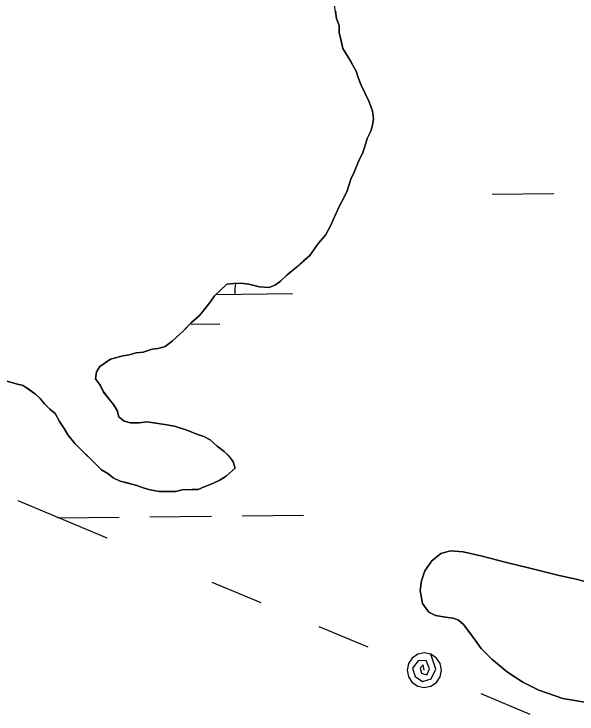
# Model space of a CAD drawing. Extents: x 3734862 to 3772949, y 391520 to 417239.
# Drawn here: x 3757653.3 to 3757946.4, y 413464.5 to 413829 of the extents above; entities that cross this region are included whole.
import ezdxf

# ---------------------------------------------------------------- set-up
doc = ezdxf.new("R2010")
doc.units = 0
for name, color, linetype in [('V-TOPO-SHOR', 7, 'Continuous'), ('V-UTIL-LINE', 7, 'Continuous'), ('V-WETL-SWMP', 7, 'Continuous')]:
    doc.layers.add(name, color=color, linetype=linetype)

msp = doc.modelspace()

# ---------------------------------------------------------------- linework, layer by layer
at = {"layer": 'V-TOPO-SHOR'}
for points in [[(3757820.6920000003, 413830.43), (3757821.1750000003, 413826.749), (3757822.58, 413823.075), (3757822.605, 413819.393), (3757823.551, 413815.256), (3757824.497, 413811.119), (3757827.291, 413806.534), (3757829.1520000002, 413803.324), (3757831.481, 413799.196), (3757832.421, 413795.978), (3757833.826, 413792.306), (3757836.156, 413787.716), (3757838.024, 413783.586), (3757839.898, 413778.53500000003), (3757840.386, 413774.39400000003), (3757839.9450000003, 413771.17100000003), (3757839.046, 413767.941), (3757837.23, 413764.246), (3757835.876, 413760.09500000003), (3757834.975, 413756.867), (3757832.703, 413752.249), (3757830.436, 413746.711), (3757828.62, 413743.017), (3757826.815, 413737.02), (3757824.9990000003, 413733.328), (3757822.724, 413729.168)], [(3757822.724, 413729.168), (3757820.909, 413725.015), (3757819.549, 413721.783), (3757818.185, 413719.012), (3757815.457, 413713.931), (3757811.802, 413709.766), (3757809.52, 413706.528), (3757807.239, 413703.292), (3757804.036, 413700.509), (3757800.3740000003, 413697.262), (3757795.338, 413693.087), (3757792.1350000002, 413689.84500000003), (3757789.384, 413687.985), (3757786.173, 413686.582), (3757781.1040000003, 413687.01), (3757775.572, 413688.356), (3757771.427, 413688.79000000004), (3757767.745, 413688.765), (3757764.065, 413688.282), (3757757.659, 413682.257)], [(3757757.659, 413682.257), (3757755.377, 413679.021), (3757752.182, 413674.855), (3757749.899, 413672.08), (3757745.7800000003, 413668.369), (3757743.4930000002, 413666.053), (3757741.207, 413663.739), (3757738.002, 413660.956), (3757735.714, 413658.639), (3757732.0500000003, 413655.854), (3757728.3740000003, 413654.91000000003), (3757725.1550000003, 413654.429), (3757720.561, 413653.017), (3757716.881, 413652.532), (3757713.205, 413651.59), (3757709.985, 413651.109), (3757706.77, 413650.167), (3757703.552, 413649.22500000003), (3757700.802, 413647.365), (3757698.054, 413645.507), (3757696.2290000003, 413642.732), (3757695.793, 413639.048), (3757698.115, 413635.841), (3757699.981, 413632.17100000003), (3757702.764, 413628.505), (3757705.0840000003, 413625.759), (3757706.946, 413622.547), (3757707.8880000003, 413619.332), (3757710.665, 413617.048), (3757713.893, 413616.147), (3757718.497, 413616.17600000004), (3757722.636, 413616.663), (3757725.861, 413616.22500000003), (3757731.852, 413615.342), (3757736.921, 413614.456), (3757743.841, 413612.199), (3757747.994, 413610.382), (3757752.145, 413609.028), (3757755.379, 413607.208), (3757759.0840000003, 413604.011), (3757762.785, 413601.273), (3757765.5640000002, 413598.526), (3757767.421, 413595.778), (3757768.363, 413592.561), (3757763.786, 413588.389), (3757760.12, 413586.064), (3757755.989, 413584.196), (3757752.315, 413582.792), (3757749.102, 413581.389), (3757745.881, 413581.368), (3757740.816, 413581.335), (3757737.6, 413580.395), (3757733.918, 413580.371), (3757728.853, 413580.338), (3757724.245, 413581.229), (3757721.018, 413582.128), (3757717.325, 413583.48600000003), (3757712.252, 413584.835), (3757708.566, 413585.732), (3757704.869, 413587.549), (3757702.094, 413589.833), (3757698.861, 413591.653), (3757695.154, 413595.313), (3757692.3740000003, 413598.055), (3757688.668, 413601.715), (3757684.963, 413605.375), (3757681.25, 413609.952), (3757679.386, 413613.163), (3757677.062, 413616.831), (3757674.733, 413620.958), (3757671.958, 413623.244), (3757669.179, 413625.988), (3757666.858, 413628.734), (3757664.542, 413631.022), (3757661.304, 413633.30100000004), (3757658.068, 413635.583), (3757654.38, 413636.48), (3757649.768, 413637.832)], [(3757952.421, 413470.279), (3757939.089, 413472.544), (3757926.623, 413476.869), (3757918.271, 413481.125), (3757910.304, 413486.26300000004), (3757902.034, 413493.16500000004), (3757896.515, 413498.613), (3757891.1780000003, 413506.119), (3757887.328, 413511.08900000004), (3757884.7660000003, 413513.325), (3757882.017, 413514.384), (3757877.901, 413514.945), (3757872.705, 413515.892), (3757869.264, 413517.632), (3757865.9080000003, 413522.017), (3757864.687, 413528.866), (3757865.537, 413533.867), (3757867.167, 413539.067), (3757870.757, 413544.281), (3757875.531, 413548.129), (3757880.518, 413549.436), (3757887.18, 413548.891), (3757896.988, 413546.702), (3757908.957, 413543.64400000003), (3757921.218, 413540.689), (3757937.108, 413536.578), (3757946.034, 413534.678), (3757958.688, 413531.43)]]:
    msp.add_lwpolyline(points, dxfattribs=at)
at = {"layer": 'V-UTIL-LINE'}
for points in [[(3757655.219, 413575.74), (3757701.6550000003, 413556.188)], [(3757756.286, 413533.185), (3757781.877, 413522.574)], [(3757811.984, 413510.09), (3757837.575, 413499.479)], [(3757866.929, 413487.308), (3757866.323, 413490.12), (3757864.741, 413488.414), (3757865.387, 413485.745), (3757868.199, 413484.93), (3757869.648, 413488.003), (3757867.9620000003, 413492.378), (3757863.698, 413492.221), (3757860.707, 413488.386), (3757862.244, 413484.074), (3757865.904, 413481.506), (3757870.5160000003, 413482.919), (3757872.919, 413487.873), (3757870.376, 413495.621), (3757866.933, 413496.308), (3757863.488, 413495.624), (3757860.5670000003, 413493.674), (3757858.616, 413490.755), (3757857.929, 413487.311), (3757858.613, 413483.867), (3757860.563, 413480.946), (3757863.4820000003, 413478.994), (3757866.926, 413478.308), (3757870.37, 413478.992), (3757873.291, 413480.942), (3757875.2430000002, 413483.86100000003), (3757875.929, 413487.304), (3757875.245, 413490.749), (3757873.295, 413493.67), (3757870.376, 413495.621)], [(3757896.284, 413475.136), (3757921.875, 413464.525)]]:
    msp.add_lwpolyline(points, dxfattribs=at)
at = {"layer": 'V-WETL-SWMP'}
for p, q in [((3757821.1749666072, 413826.7490151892), (3757820.209966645, 413833.648015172)), ((3757822.5799665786, 413823.0750152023), (3757821.1749666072, 413826.7490151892)), ((3757822.603966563, 413819.39301520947), (3757822.5799665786, 413823.0750152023)), ((3757824.49796651, 413811.11901523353), (3757822.603966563, 413819.39301520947)), ((3757827.289966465, 413806.534015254), (3757824.49796651, 413811.11901523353)), ((3757831.479966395, 413799.19601528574), (3757827.289966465, 413806.534015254)), ((3757832.4209663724, 413795.979015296), (3757831.479966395, 413799.19601528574)), ((3757833.8259663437, 413792.3060153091), (3757832.4209663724, 413795.979015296)), ((3757836.156966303, 413787.7170153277), (3757833.8259663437, 413792.3060153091)), ((3757838.0249662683, 413783.58601534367), (3757836.156966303, 413787.7170153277)), ((3757839.8989662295, 413778.5350153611), (3757838.0249662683, 413783.58601534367)), ((3757840.3859662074, 413774.3950153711), (3757839.8989662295, 413778.5350153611)), ((3757839.945966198, 413771.1700153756), (3757840.385966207, 413774.3950153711)), ((3757839.045966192, 413767.942015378), (3757839.945966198, 413771.1700153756)), ((3757837.2289661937, 413764.2470153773), (3757839.045966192, 413767.942015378)), ((3757835.874966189, 413760.09601537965), (3757837.228966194, 413764.2470153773)), ((3757834.974966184, 413756.86801538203), (3757835.8749661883, 413760.09601537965)), ((3757832.702966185, 413752.2500153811), (3757834.974966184, 413756.86801538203)), ((3757830.4369661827, 413746.7110153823), (3757832.7029661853, 413752.2500153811)), ((3757828.6189661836, 413743.01701538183), (3757830.4369661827, 413746.7110153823)), ((3757826.815966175, 413737.02101538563), (3757828.6189661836, 413743.01701538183)), ((3757824.998966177, 413733.32701538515), (3757826.815966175, 413737.02101538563)), ((3757822.72396618, 413729.16901538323), (3757824.998966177, 413733.32701538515)), ((3757902.323571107, 413735.2926504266), (3757934.321785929, 413735.63064265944)), ((3757819.5489661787, 413721.7830153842), (3757822.72396618, 413729.16901538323)), ((3757818.1859661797, 413719.01301538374), (3757819.5489661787, 413721.7830153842)), ((3757815.456966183, 413713.93101538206), (3757818.1859661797, 413719.01301538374)), ((3757811.8009662, 413709.7650153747), (3757815.456966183, 413713.93101538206)), ((3757807.238966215, 413703.2910153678), (3757811.8009662, 413709.7650153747)), ((3757800.372966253, 413697.26201535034), (3757807.238966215, 413703.2910153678)), ((3757795.3369662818, 413693.087015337), (3757800.372966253, 413697.26201535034)), ((3757792.134966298, 413689.84401532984), (3757795.3369662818, 413693.087015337)), ((3757789.3849663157, 413687.98501532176), (3757792.134966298, 413689.84401532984)), ((3757757.6589665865, 413682.25701519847), (3757764.064966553, 413688.282015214)), ((3757764.064966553, 413688.2820152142), (3757767.7439665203, 413688.76601522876)), ((3757767.7439665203, 413688.76601522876), (3757771.426966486, 413688.7900152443)), ((3757771.426966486, 413688.7900152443), (3757775.572966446, 413688.35601526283)), ((3757775.572966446, 413688.3560152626), (3757781.1049663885, 413687.01101528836)), ((3757781.1049663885, 413687.0110152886), (3757786.17196634, 413686.583015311)), ((3757786.17196634, 413686.58301531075), (3757789.3849663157, 413687.98501532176)), ((3757755.377966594, 413679.0200151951), (3757757.6589665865, 413682.25701519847)), ((3757758.4791451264, 413683.02841322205), (3757798.2733558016, 413683.44875336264)), ((3757752.182966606, 413674.85601518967), (3757755.377966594, 413679.0200151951)), ((3757749.8989666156, 413672.08001518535), (3757752.182966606, 413674.85601518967)), ((3757745.7799666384, 413668.37001517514), (3757749.8989666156, 413672.08001518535)), ((3757741.2059666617, 413663.7380151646), (3757745.7799666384, 413668.37001517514)), ((3757744.874282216, 413667.4528463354), (3757760.4384618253, 413667.61724837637)), ((3757738.001966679, 413660.95501515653), (3757741.2059666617, 413663.7380151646)), ((3757735.7149666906, 413658.63901515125), (3757738.001966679, 413660.95501515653)), ((3757732.050966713, 413655.85301514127), (3757735.7149666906, 413658.63901515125)), ((3757713.20396687, 413651.5890150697), (3757716.88096684, 413652.53301508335)), ((3757716.88096684, 413652.53301508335), (3757720.5609668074, 413653.01701509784)), ((3757720.5609668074, 413653.0170150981), (3757725.154966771, 413654.4280151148)), ((3757725.154966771, 413654.42801511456), (3757728.3739667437, 413654.90901512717)), ((3757728.3739667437, 413654.90901512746), (3757732.050966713, 413655.85301514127)), ((3757698.052966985, 413645.50701501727), (3757703.55296695, 413649.2250150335)), ((3757703.55296695, 413649.22501503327), (3757709.984966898, 413651.1080150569)), ((3757709.984966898, 413651.1080150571), (3757713.20396687, 413651.5890150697)), ((3757696.2289669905, 413642.7330150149), (3757698.0529669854, 413645.50701501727)), ((3757695.792966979, 413639.04801502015), (3757696.2289669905, 413642.7330150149)), ((3757698.114966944, 413635.8400150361), (3757695.792966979, 413639.0480150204)), ((3757649.7669674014, 413637.831014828), (3757654.378967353, 413636.4800148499)), ((3757654.378967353, 413636.4800148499), (3757658.0679673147, 413635.5830148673)), ((3757658.0679673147, 413635.5830148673), (3757664.5419672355, 413631.02101490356)), ((3757699.979966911, 413632.1700150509), (3757698.114966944, 413635.8400150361)), ((3757664.5419672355, 413631.02101490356), (3757666.857967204, 413628.73401491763)), ((3757702.7649668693, 413628.50501506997), (3757699.979966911, 413632.1700150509)), ((3757666.857967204, 413628.73401491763), (3757669.1779671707, 413625.9870149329)), ((3757705.084966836, 413625.758015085), (3757702.7649668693, 413628.50501506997)), ((3757669.1779671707, 413625.9870149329), (3757671.9569671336, 413623.2430149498)), ((3757706.9469668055, 413622.5480150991), (3757705.0849668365, 413625.758015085)), ((3757671.9569671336, 413623.2430149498), (3757674.7339670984, 413620.95901496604)), ((3757674.7339670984, 413620.95901496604), (3757677.061967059, 413616.83101498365)), ((3757707.8879667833, 413619.3310151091), (3757706.9469668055, 413622.5480150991)), ((3757677.061967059, 413616.83101498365), (3757679.386967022, 413613.16401500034)), ((3757710.6649667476, 413617.04801512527), (3757707.8879667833, 413619.3310151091)), ((3757713.8929667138, 413616.14801514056), (3757710.6649667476, 413617.04801512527)), ((3757718.495966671, 413616.1770151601), (3757713.8929667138, 413616.14801514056)), ((3757722.635966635, 413616.66401517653), (3757718.495966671, 413616.1770151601)), ((3757725.860966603, 413616.22501519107), (3757722.635966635, 413616.66401517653)), ((3757731.850966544, 413615.34301521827), (3757725.860966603, 413616.22501519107)), ((3757679.386967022, 413613.16401500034), (3757681.248966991, 413609.95301501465)), ((3757736.919966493, 413614.4550152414), (3757731.850966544, 413615.34301521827)), ((3757743.8399664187, 413612.1980152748), (3757736.919966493, 413614.4550152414)), ((3757681.248966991, 413609.95301501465), (3757684.961966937, 413605.37401503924)), ((3757747.9949663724, 413610.383015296), (3757743.8399664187, 413612.198015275)), ((3757752.145966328, 413609.02901531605), (3757747.9949663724, 413610.383015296)), ((3757755.3799662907, 413607.2080153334), (3757752.145966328, 413609.0290153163)), ((3757684.961966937, 413605.37401503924), (3757698.8599667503, 413591.6530151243)), ((3757759.083966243, 413604.01001535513), (3757755.3799662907, 413607.2080153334)), ((3757762.7839661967, 413601.2720153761), (3757759.083966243, 413604.01001535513)), ((3757765.562966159, 413598.527015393), (3757762.7839661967, 413601.2720153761)), ((3757767.4219661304, 413595.7770154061), (3757765.562966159, 413598.527015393)), ((3757768.363966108, 413592.5610154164), (3757767.4219661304, 413595.7770154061)), ((3757698.8599667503, 413591.6530151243), (3757702.0939667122, 413589.8330151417)), ((3757763.7869661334, 413588.389015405), (3757768.363966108, 413592.56101541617)), ((3757702.0939667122, 413589.8330151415), (3757704.869966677, 413587.54901515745)), ((3757704.869966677, 413587.54901515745), (3757708.564966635, 413585.7320151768)), ((3757760.1199661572, 413586.06401539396), (3757763.7869661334, 413588.389015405)), ((3757708.564966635, 413585.7320151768), (3757717.3259665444, 413583.486015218)), ((3757717.3259665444, 413583.486015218), (3757721.016966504, 413582.12901523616)), ((3757752.314966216, 413582.791015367), (3757755.9889661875, 413584.1960153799)), ((3757755.9889661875, 413584.1960153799), (3757760.1199661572, 413586.06401539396)), ((3757721.016966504, 413582.12901523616), (3757724.2449664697, 413581.2290152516)), ((3757724.2449664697, 413581.2290152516), (3757728.853966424, 413580.33801527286)), ((3757728.853966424, 413580.33801527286), (3757737.599966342, 413580.39501530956)), ((3757737.599966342, 413580.39501530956), (3757740.8159663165, 413581.33601532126)), ((3757740.8159663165, 413581.33601532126), (3757749.10196624, 413581.3890153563)), ((3757749.10196624, 413581.38901535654), (3757752.314966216, 413582.7910153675)), ((3757676.091462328, 413566.7197254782), (3757708.089677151, 413567.05771771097)), ((3757724.0887845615, 413567.22671382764), (3757756.086999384, 413567.56470606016)), ((3757772.0861067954, 413567.73370217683), (3757804.084321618, 413568.07169440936)), ((3757875.5319649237, 413548.1300159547), (3757870.7579649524, 413544.2800159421)), ((3757880.5179648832, 413549.43601597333), (3757875.5319649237, 413548.1300159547)), ((3757887.180964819, 413548.89101600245), (3757880.5179648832, 413549.43601597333)), ((3757896.9889647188, 413546.7020160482), (3757887.180964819, 413548.89101600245)), ((3757870.7579649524, 413544.2800159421), (3757867.1679649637, 413539.06701593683)), ((3757908.955964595, 413543.6450161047), (3757896.9889647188, 413546.7020160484)), ((3757921.216964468, 413540.68801616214), (3757908.955964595, 413543.64501610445)), ((3757937.108964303, 413536.5790162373), (3757921.216964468, 413540.68801616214)), ((3757867.1679649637, 413539.06701593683), (3757865.5369649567, 413533.86601594)), ((3757946.032964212, 413534.6780162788), (3757937.108964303, 413536.5790162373)), ((3757865.5369649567, 413533.86601594), (3757864.686964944, 413528.8650159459)), ((3757958.687964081, 413531.42901633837), (3757946.032964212, 413534.6780162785)), ((3757864.686964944, 413528.8650159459), (3757865.906964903, 413522.0180159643)), ((3757865.906964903, 413522.0180159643), (3757869.2649648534, 413517.63201598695)), ((3757869.2649648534, 413517.63201598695), (3757872.703964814, 413515.89201600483)), ((3757872.703964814, 413515.89201600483), (3757877.899964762, 413514.9460160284)), ((3757877.899964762, 413514.94601602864), (3757882.0169647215, 413514.3850160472)), ((3757882.0169647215, 413514.3850160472), (3757884.765964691, 413513.32501606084)), ((3757884.765964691, 413513.32501606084), (3757887.3269646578, 413511.0890160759)), ((3757887.3269646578, 413511.0890160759), (3757891.1779646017, 413506.1190161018)), ((3757891.1779646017, 413506.1190161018), (3757896.51496452, 413498.6130161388)), ((3757896.51496452, 413498.6130161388), (3757902.033964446, 413493.16401617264)), ((3757902.0339644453, 413493.1640161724), (3757910.3049643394, 413486.2640162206)), ((3757910.3049643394, 413486.2640162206), (3757918.270964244, 413481.12501626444)), ((3757918.270964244, 413481.12501626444), (3757926.622964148, 413476.8690163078)), ((3757926.622964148, 413476.8690163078), (3757939.087964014, 413472.5430163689)), ((3757939.087964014, 413472.5430163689), (3757952.421963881, 413470.2780164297))]:
    msp.add_line(p, q, dxfattribs=at)
msp.add_arc((3757803.5109844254, 413683.97890729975), 35.24628790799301, 172.184963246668, 181.37701929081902, dxfattribs=at)

doc.saveas('drawing.dxf')
